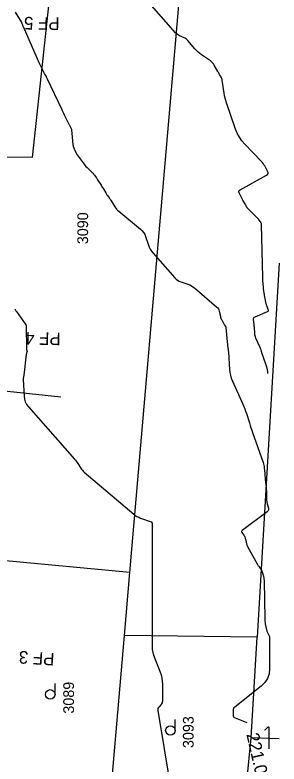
# Model space of a CAD drawing. Extents: x -534410 to -534262, y -1190162 to -1189584.
# Drawn here: x -534316.6 to -534295.7, y -1190081.7 to -1190022.2 of the extents above; entities that cross this region are included whole.
import ezdxf

# ---------------------------------------------------------------- set-up
doc = ezdxf.new("R2010")
doc.units = 0
for name, color, linetype in [('30', 7, 'Continuous'), ('31', 7, 'Continuous'), ('40', 7, 'Continuous'), ('_N_text', 7, 'Continuous'), ('Hranice parcel', 7, 'Continuous'), ('Parcelní čísla', 7, 'Continuous'), ('Vrstva 12', 7, 'Continuous'), ('Značky kultur', 7, 'Continuous')]:
    doc.layers.add(name, color=color, linetype=linetype)

msp = doc.modelspace()

# ---------------------------------------------------------------- linework, layer by layer
at = {"layer": '30'}
for points in [[(-534316.597, -1190022.006), (-534316.119, -1190022.787), (-534316.102, -1190022.816), (-534316.087, -1190022.846), (-534316.074, -1190022.877), (-534316.062, -1190022.908), (-534316.02, -1190023.036), (-534316.009, -1190023.068), (-534315.997, -1190023.1), (-534315.985, -1190023.131), (-534315.972, -1190023.162), (-534314.891, -1190025.641), (-534314.837, -1190025.763), (-534314.782, -1190025.884), (-534314.725, -1190026.005), (-534314.667, -1190026.125), (-534314.362, -1190026.751), (-534314.339, -1190026.797), (-534314.314, -1190026.843), (-534314.289, -1190026.889), (-534314.262, -1190026.934), (-534314.154, -1190027.112), (-534314.128, -1190027.157), (-534314.102, -1190027.203), (-534314.078, -1190027.249), (-534314.056, -1190027.296), (-534312.935, -1190029.698), (-534312.881, -1190029.813), (-534312.826, -1190029.928), (-534312.771, -1190030.043), (-534312.716, -1190030.157), (-534312.433, -1190030.74), (-534312.407, -1190030.792), (-534312.379, -1190030.843), (-534312.351, -1190030.894), (-534312.321, -1190030.944), (-534312.201, -1190031.143), (-534312.174, -1190031.193), (-534312.153, -1190031.246), (-534312.138, -1190031.301), (-534312.129, -1190031.358), (-534312.018, -1190032.506), (-534312.014, -1190032.541), (-534312.008, -1190032.575), (-534312, -1190032.609), (-534311.991, -1190032.643), (-534311.948, -1190032.777), (-534311.937, -1190032.811), (-534311.925, -1190032.844), (-534311.913, -1190032.876), (-534311.899, -1190032.909), (-534311.789, -1190033.155), (-534311.765, -1190033.206), (-534311.738, -1190033.256), (-534311.708, -1190033.303), (-534311.676, -1190033.35), (-534311.213, -1190033.978), (-534311.139, -1190034.073), (-534311.063, -1190034.165), (-534310.982, -1190034.254), (-534310.898, -1190034.34), (-534310.464, -1190034.764), (-534310.424, -1190034.805), (-534310.386, -1190034.848), (-534310.35, -1190034.893), (-534310.316, -1190034.939), (-534310.186, -1190035.127), (-534310.153, -1190035.175), (-534310.121, -1190035.222), (-534310.09, -1190035.27), (-534310.059, -1190035.318), (-534309.837, -1190035.667), (-534309.79, -1190035.741), (-534309.744, -1190035.816), (-534309.698, -1190035.891), (-534309.652, -1190035.966), (-534309.419, -1190036.354), (-534309.387, -1190036.405), (-534309.354, -1190036.456), (-534309.319, -1190036.506), (-534309.284, -1190036.554), (-534309.138, -1190036.748), (-534309.103, -1190036.797), (-534309.068, -1190036.846), (-534309.035, -1190036.897), (-534309.003, -1190036.948), (-534308.69, -1190037.461), (-534308.624, -1190037.561), (-534308.55, -1190037.653), (-534308.468, -1190037.739), (-534308.379, -1190037.819), (-534306.646, -1190039.237), (-534306.516, -1190039.359), (-534306.407, -1190039.495), (-534306.319, -1190039.646), (-534306.252, -1190039.811), (-534306.026, -1190040.5), (-534305.962, -1190040.668), (-534305.882, -1190040.827), (-534305.786, -1190040.977), (-534305.675, -1190041.117), (-534303.94, -1190043.102), (-534303.836, -1190043.206), (-534303.721, -1190043.295), (-534303.596, -1190043.367), (-534303.459, -1190043.423), (-534302.891, -1190043.613), (-534302.753, -1190043.667), (-534302.621, -1190043.733), (-534302.496, -1190043.812), (-534302.379, -1190043.902), (-534300.589, -1190045.418), (-534300.522, -1190045.485), (-534300.469, -1190045.559), (-534300.429, -1190045.642), (-534300.403, -1190045.733), (-534300.318, -1190046.149), (-534300.299, -1190046.224), (-534300.275, -1190046.297), (-534300.246, -1190046.368), (-534300.211, -1190046.437), (-534300.005, -1190046.806), (-534299.994, -1190046.825), (-534299.983, -1190046.844), (-534299.972, -1190046.863), (-534299.961, -1190046.882), (-534299.916, -1190046.957), (-534299.905, -1190046.976), (-534299.897, -1190046.996), (-534299.892, -1190047.016), (-534299.889, -1190047.038), (-534299.752, -1190048.433), (-534299.747, -1190048.48), (-534299.742, -1190048.527), (-534299.736, -1190048.574), (-534299.729, -1190048.621), (-534299.7, -1190048.808), (-534299.694, -1190048.855), (-534299.688, -1190048.902), (-534299.684, -1190048.949), (-534299.68, -1190048.996), (-534299.596, -1190050.359), (-534299.571, -1190050.599), (-534299.524, -1190050.834), (-534299.456, -1190051.063), (-534299.366, -1190051.288), (-534298.539, -1190053.114), (-534298.46, -1190053.296), (-534298.386, -1190053.48), (-534298.317, -1190053.667), (-534298.254, -1190053.856), (-534298.013, -1190054.615), (-534297.952, -1190054.804), (-534297.89, -1190054.993), (-534297.826, -1190055.182), (-534297.761, -1190055.37), (-534296.931, -1190057.749), (-534296.897, -1190057.854), (-534296.871, -1190057.961), (-534296.851, -1190058.07), (-534296.838, -1190058.18), (-534296.799, -1190058.623), (-534296.789, -1190058.734), (-534296.778, -1190058.844), (-534296.767, -1190058.955), (-534296.755, -1190059.065), (-534296.703, -1190059.545), (-534296.691, -1190059.662), (-534296.682, -1190059.779), (-534296.675, -1190059.896), (-534296.671, -1190060.013), (-534296.653, -1190060.658), (-534296.648, -1190060.751), (-534296.638, -1190060.843), (-534296.623, -1190060.935), (-534296.603, -1190061.025), (-534296.512, -1190061.387), (-534296.502, -1190061.473), (-534296.515, -1190061.551), (-534296.554, -1190061.619), (-534296.616, -1190061.679), (-534298.585, -1190063.141), (-534298.622, -1190063.177), (-534298.638, -1190063.216), (-534298.634, -1190063.258), (-534298.61, -1190063.303), (-534298.447, -1190063.525), (-534298.427, -1190063.555), (-534298.409, -1190063.586), (-534298.395, -1190063.618), (-534298.382, -1190063.652), (-534298.339, -1190063.789), (-534298.329, -1190063.823), (-534298.319, -1190063.858), (-534298.31, -1190063.892), (-534298.302, -1190063.927), (-534298.241, -1190064.205), (-534298.226, -1190064.262), (-534298.207, -1190064.318), (-534298.184, -1190064.372), (-534298.157, -1190064.424), (-534297.368, -1190065.842), (-534297.339, -1190065.892), (-534297.308, -1190065.941), (-534297.276, -1190065.99), (-534297.243, -1190066.037), (-534297.08, -1190066.259), (-534297.06, -1190066.288), (-534297.042, -1190066.319), (-534297.028, -1190066.351), (-534297.016, -1190066.385), (-534296.972, -1190066.522), (-534296.962, -1190066.557), (-534296.952, -1190066.591), (-534296.943, -1190066.626), (-534296.935, -1190066.661), (-534296.874, -1190066.938), (-534296.862, -1190066.996), (-534296.854, -1190067.055), (-534296.849, -1190067.114), (-534296.846, -1190067.173), (-534296.797, -1190070.14), (-534296.793, -1190070.241), (-534296.784, -1190070.341), (-534296.771, -1190070.441), (-534296.753, -1190070.541), (-534296.656, -1190071.021), (-534296.642, -1190071.078), (-534296.625, -1190071.134), (-534296.604, -1190071.189), (-534296.579, -1190071.242), (-534296.474, -1190071.453), (-534296.451, -1190071.507), (-534296.434, -1190071.562), (-534296.424, -1190071.618), (-534296.421, -1190071.676), (-534296.419, -1190074.111), (-534296.46, -1190074.516), (-534296.584, -1190074.881), (-534296.792, -1190075.206), (-534297.084, -1190075.491), (-534299.181, -1190077.157), (-534299.24, -1190077.215), (-534299.282, -1190077.28), (-534299.307, -1190077.354), (-534299.315, -1190077.435), (-534299.315, -1190077.778), (-534299.306, -1190077.857), (-534299.276, -1190077.923), (-534299.226, -1190077.976), (-534299.157, -1190078.015), (-534298.23, -1190078.394)], [(-534296.807, -1190078.957), (-534296.789, -1190078.957), (-534296.746, -1190078.941), (-534296.706, -1190078.911), (-534296.549, -1190078.763), (-534296.514, -1190078.738), (-534296.49, -1190078.735), (-534296.475, -1190078.754), (-534296.47, -1190078.797), (-534296.462, -1190080.472)]]:
    msp.add_lwpolyline(points, dxfattribs=at)
at = {"layer": '31'}
for points in [[(-534296.551, -1190050.691), (-534296.559, -1190050.543), (-534296.579, -1190050.398), (-534296.61, -1190050.255), (-534296.653, -1190050.114), (-534296.897, -1190049.416), (-534296.921, -1190049.345), (-534296.945, -1190049.273), (-534296.969, -1190049.202), (-534296.992, -1190049.13), (-534297.083, -1190048.843), (-534297.107, -1190048.772), (-534297.133, -1190048.701), (-534297.161, -1190048.632), (-534297.191, -1190048.563), (-534297.503, -1190047.873), (-534297.537, -1190047.788), (-534297.563, -1190047.701), (-534297.581, -1190047.612), (-534297.59, -1190047.521), (-534297.622, -1190047.006), (-534297.623, -1190046.989), (-534297.625, -1190046.971), (-534297.627, -1190046.953), (-534297.63, -1190046.935), (-534297.64, -1190046.865), (-534297.643, -1190046.847), (-534297.645, -1190046.829), (-534297.647, -1190046.811), (-534297.649, -1190046.794), (-534297.688, -1190046.395), (-534297.686, -1190046.328), (-534297.665, -1190046.272), (-534297.626, -1190046.226), (-534297.569, -1190046.192), (-534296.584, -1190045.769), (-534296.539, -1190045.741), (-534296.513, -1190045.706), (-534296.506, -1190045.662), (-534296.519, -1190045.61), (-534296.609, -1190045.386), (-534296.63, -1190045.33), (-534296.649, -1190045.273), (-534296.665, -1190045.215), (-534296.679, -1190045.157), (-534296.793, -1190044.611), (-534296.807, -1190044.546), (-534296.819, -1190044.48), (-534296.83, -1190044.415), (-534296.841, -1190044.349), (-534296.881, -1190044.086), (-534296.89, -1190044.02), (-534296.898, -1190043.954), (-534296.904, -1190043.888), (-534296.909, -1190043.822), (-534296.938, -1190043.309), (-534296.94, -1190043.286), (-534296.941, -1190043.263), (-534296.942, -1190043.24), (-534296.942, -1190043.217), (-534296.946, -1190043.103), (-534296.948, -1190043.034), (-534297.059, -1190038.883), (-534297.06, -1190038.862), (-534297.063, -1190038.841), (-534297.067, -1190038.821), (-534297.073, -1190038.8), (-534297.099, -1190038.719), (-534297.106, -1190038.699), (-534297.114, -1190038.68), (-534297.125, -1190038.662), (-534297.137, -1190038.644), (-534297.233, -1190038.512), (-534297.254, -1190038.485), (-534297.276, -1190038.459), (-534297.298, -1190038.433), (-534297.322, -1190038.408), (-534298.158, -1190037.573), (-534298.182, -1190037.547), (-534298.204, -1190037.519), (-534298.223, -1190037.49), (-534298.241, -1190037.459), (-534298.307, -1190037.333), (-534298.323, -1190037.302), (-534298.34, -1190037.27), (-534298.357, -1190037.239), (-534298.375, -1190037.208), (-534298.529, -1190036.94), (-534298.56, -1190036.885), (-534298.59, -1190036.83), (-534298.62, -1190036.774), (-534298.649, -1190036.717), (-534298.828, -1190036.361), (-534298.852, -1190036.287), (-534298.848, -1190036.222), (-534298.815, -1190036.166), (-534298.753, -1190036.119), (-534296.659, -1190034.96), (-534296.576, -1190034.896), (-534296.532, -1190034.821), (-534296.53, -1190034.735), (-534296.567, -1190034.637), (-534296.798, -1190034.223), (-534296.859, -1190034.121), (-534296.926, -1190034.024), (-534296.999, -1190033.932), (-534297.078, -1190033.844), (-534298.384, -1190032.485), (-534298.613, -1190032.221), (-534298.81, -1190031.936), (-534298.974, -1190031.632), (-534299.106, -1190031.307), (-534299.834, -1190029.216), (-534299.894, -1190029.029), (-534299.944, -1190028.84), (-534299.986, -1190028.649), (-534300.018, -1190028.455), (-534300.166, -1190027.413), (-534300.178, -1190027.351), (-534300.196, -1190027.29), (-534300.221, -1190027.232), (-534300.251, -1190027.175), (-534300.385, -1190026.955), (-534300.418, -1190026.899), (-534300.45, -1190026.844), (-534300.483, -1190026.788), (-534300.514, -1190026.732), (-534300.798, -1190026.222), (-534300.861, -1190026.123), (-534300.934, -1190026.033), (-534301.017, -1190025.953), (-534301.11, -1190025.881), (-534301.811, -1190025.405), (-534301.953, -1190025.301), (-534302.088, -1190025.188), (-534302.215, -1190025.066), (-534302.334, -1190024.935), (-534302.897, -1190024.275), (-534302.964, -1190024.205), (-534303.037, -1190024.143), (-534303.117, -1190024.09), (-534303.204, -1190024.046), (-534303.563, -1190023.887), (-534303.65, -1190023.843), (-534303.73, -1190023.791), (-534303.805, -1190023.73), (-534303.872, -1190023.66), (-534306.164, -1190021.04)], [(-534316.629, -1190045.568), (-534316.599, -1190045.619), (-534316.568, -1190045.67), (-534316.535, -1190045.72), (-534316.501, -1190045.769), (-534315.744, -1190046.837), (-534315.74, -1190046.842), (-534315.738, -1190046.85), (-534315.738, -1190046.851), (-534315.69, -1190048.821), (-534315.689, -1190048.833), (-534315.688, -1190048.844), (-534315.685, -1190048.855), (-534315.681, -1190048.866), (-534315.665, -1190048.91), (-534315.661, -1190048.92), (-534315.66, -1190048.931), (-534315.66, -1190048.943), (-534315.662, -1190048.954), (-534315.721, -1190049.21), (-534315.732, -1190049.257), (-534315.74, -1190049.304), (-534315.748, -1190049.351), (-534315.754, -1190049.398), (-534315.886, -1190050.598), (-534315.891, -1190050.645), (-534315.898, -1190050.691), (-534315.905, -1190050.738), (-534315.912, -1190050.784), (-534315.945, -1190050.97), (-534315.951, -1190051.016), (-534315.956, -1190051.063), (-534315.957, -1190051.109), (-534315.956, -1190051.156), (-534315.895, -1190052.496), (-534315.865, -1190052.728), (-534315.799, -1190052.944), (-534315.696, -1190053.146), (-534315.556, -1190053.333), (-534311.886, -1190057.487), (-534311.816, -1190057.57), (-534311.75, -1190057.655), (-534311.687, -1190057.742), (-534311.627, -1190057.832), (-534311.395, -1190058.198), (-534311.334, -1190058.286), (-534311.267, -1190058.37), (-534311.194, -1190058.448), (-534311.114, -1190058.521), (-534307.198, -1190061.847), (-534307.072, -1190061.945), (-534306.939, -1190062.03), (-534306.799, -1190062.102), (-534306.651, -1190062.161), (-534305.823, -1190062.452), (-534305.788, -1190062.469), (-534305.762, -1190062.494), (-534305.745, -1190062.526), (-534305.737, -1190062.565), (-534305.718, -1190062.813), (-534305.718, -1190062.826), (-534305.717, -1190062.841), (-534305.717, -1190062.851), (-534305.718, -1190062.87), (-534305.718, -1190062.876), (-534305.737, -1190063.195), (-534305.74, -1190063.249), (-534305.742, -1190063.303), (-534305.743, -1190063.358), (-534305.743, -1190063.412), (-534305.743, -1190072.366), (-534305.742, -1190072.423), (-534305.738, -1190072.48), (-534305.731, -1190072.537), (-534305.721, -1190072.593), (-534305.678, -1190072.818), (-534305.666, -1190072.874), (-534305.652, -1190072.93), (-534305.635, -1190072.984), (-534305.615, -1190073.038), (-534305.101, -1190074.378), (-534305.023, -1190074.613), (-534304.967, -1190074.853), (-534304.933, -1190075.097), (-534304.922, -1190075.345), (-534304.922, -1190076.699), (-534304.928, -1190076.77), (-534304.946, -1190076.835), (-534304.977, -1190076.896), (-534305.019, -1190076.953), (-534305.213, -1190077.169), (-534305.254, -1190077.226), (-534305.28, -1190077.287), (-534305.29, -1190077.352), (-534305.286, -1190077.421), (-534303.794, -1190086.394)]]:
    msp.add_lwpolyline(points, dxfattribs=at)
at = {"layer": 'Hranice parcel'}
for p, q in [((-534307.49, -1190066.49), (-534302.34, -1190006.82)), ((-534295.666, -1190041.94), (-534297.41, -1190071.61)), ((-534307.49, -1190066.49), (-534317.63, -1190065.52)), ((-534307.92, -1190071.47), (-534307.49, -1190066.49)), ((-534309.15, -1190085.72), (-534307.92, -1190071.47)), ((-534297.41, -1190071.61), (-534307.92, -1190071.47)), ((-534297.88, -1190079.61), (-534297.41, -1190071.61)), ((-534298.53, -1190086.06), (-534297.88, -1190079.61)), ((-534295.666, -1190079.673), (-534297.88, -1190079.61))]:
    msp.add_line(p, q, dxfattribs=at)
msp.add_lwpolyline([(-534313.21, -1190014.59), (-534315.24, -1190033.54), (-534318.8, -1190033.53)], dxfattribs=at)
at = {"layer": 'Vrstva 12'}
msp.add_lwpolyline([(-534336.137, -1190050.088), (-534312.976, -1190052.547)], dxfattribs=at)
at = {"layer": 'Značky kultur'}
for p, q in [((-534313.439, -1190076.152), (-534313.439, -1190075.277)), ((-534303.91, -1190079.012), (-534303.91, -1190078.137))]:
    msp.add_line(p, q, dxfattribs=at)
for centre in [(-534313.814, -1190076.152), (-534304.285, -1190079.011)]:
    msp.add_circle(centre, 0.375, dxfattribs=at)

# ---------------------------------------------------------------- texts
at = {"layer": '40'}
msp.add_text('221.00', height=1, rotation=282.8374, dxfattribs=at).set_placement((-534298.262, -1190079.322))
at = {"layer": '_N_text'}
for s, rotation, p in [('PF 5', 178.88363, (-534313.063, -1190022.442)), ('PF 4', 178.88363, (-534312.977, -1190047.446)), ('PF 3', 176.4071, (-534313.455, -1190072.872))]:
    msp.add_text(s, height=1, rotation=rotation, dxfattribs=at).set_placement(p)
at = {"layer": 'Parcelní čísla'}
for s, p in [('3090', (-534310.816, -1190040.429)), ('3089', (-534311.934, -1190077.681)), ('3093', (-534302.441, -1190080.41))]:
    msp.add_text(s, height=0.85, rotation=90, dxfattribs=at).set_placement(p)

doc.saveas('drawing.dxf')
